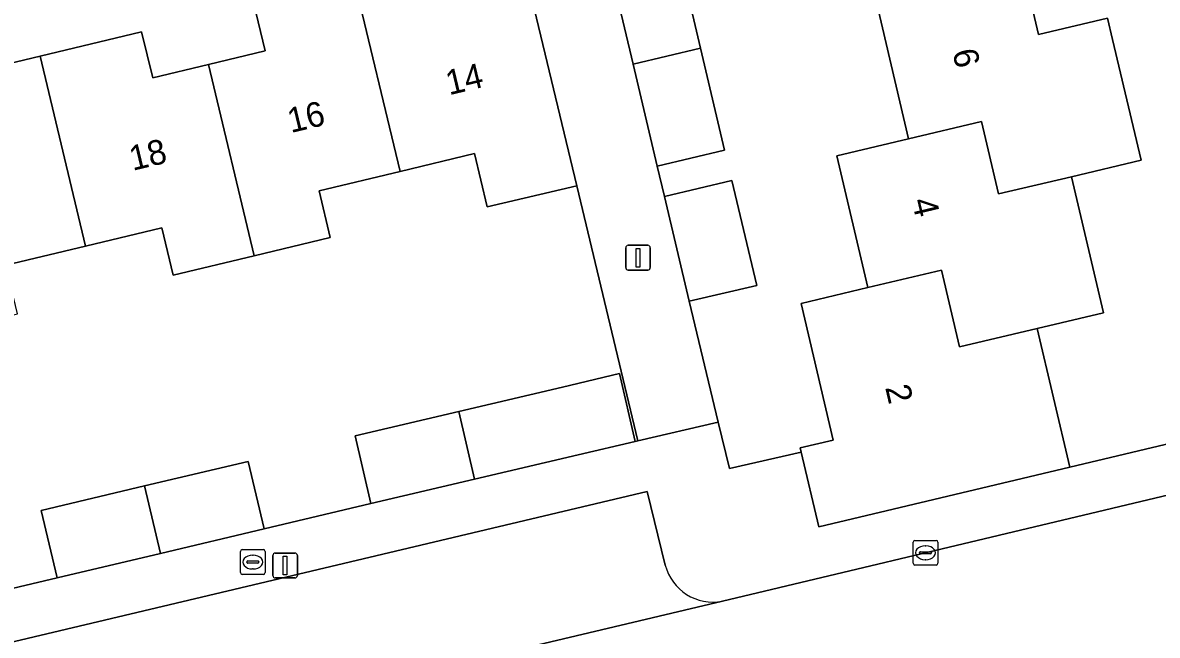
# Model space of a CAD drawing. Extents: x 158031 to 159244, y 380104 to 381214.
# Drawn here: x 158594.84 to 158640.63, y 380509.11 to 380533.82 of the extents above; entities that cross this region are included whole.
import ezdxf

# ---------------------------------------------------------------- set-up
doc = ezdxf.new("R2010")
doc.units = 0
for name, color, linetype in [('IMGEO_Brandkraan', 7, 'Continuous'), ('IMGEO_Erf', 7, 'Continuous'), ('IMGEO_Hek', 7, 'Continuous'), ('IMGEO_Kolk', 7, 'Continuous'), ('IMGEO_Lichtmast', 7, 'Continuous'), ('IMGEO_Muur', 7, 'Continuous'), ('IMGEO_Pand', 7, 'Continuous'), ('IMGEO_Pand_nummerreeks', 7, 'Continuous'), ('IMGEO_Parkeervlak_open', 7, 'Continuous'), ('IMGEO_Rijbaan_lokaal_open', 7, 'Continuous'), ('IMGEO_Voetpad_open', 7, 'Continuous')]:
    doc.layers.add(name, color=color, linetype=linetype)

msp = doc.modelspace()

# ---------------------------------------------------------------- linework, layer by layer
at = {"layer": 'IMGEO_Brandkraan'}
for p, q in [((158603.628, 380511.636), (158603.628, 380512.488)), ((158603.703, 380512.562), (158604.555, 380512.562)), ((158604.629, 380512.488), (158604.629, 380511.636)), ((158603.887, 380512.056), (158603.887, 380512.068)), ((158604.325, 380512.019), (158603.927, 380512.019)), ((158603.93, 380512.105), (158604.328, 380512.105)), ((158604.116, 380512.342), (158604.141, 380512.342)), ((158604.371, 380512.068), (158604.371, 380512.056)), ((158604.555, 380511.562), (158603.703, 380511.562)), ((158604.139, 380511.782), (158604.114, 380511.782))]:
    msp.add_line(p, q, dxfattribs=at)
for points in [[(158603.628, 380511.636), (158603.628, 380512.488)], [(158603.703, 380512.562), (158604.555, 380512.562)], [(158604.629, 380512.488), (158604.629, 380511.636)], [(158604.555, 380511.562), (158603.703, 380511.562)]]:
    msp.add_lwpolyline(points, dxfattribs=at)
for centre, radius, start, end in [((158603.705, 380512.486), 0.0765, 91.552, 178.448), ((158603.705, 380512.486), 0.0765, 91.552, 178.448), ((158604.553, 380512.486), 0.0765, 1.552, 88.448), ((158604.553, 380512.486), 0.0765, 1.552, 88.448), ((158603.927, 380512.065), 0.0403, 85.8775, 175.7526), ((158603.924, 380512.055), 0.0366, 178.938, 274.7102), ((158604.328, 380512.062), 0.043, 264.8664, 352.4533), ((158604.332, 380512.067), 0.0386, 1.7309, 96.639), ((158603.705, 380511.638), 0.0765, 181.552, 268.448), ((158603.705, 380511.638), 0.0765, 181.552, 268.448), ((158604.553, 380511.638), 0.0765, 271.552, 358.448), ((158604.553, 380511.638), 0.0765, 271.552, 358.448)]:
    msp.add_arc(centre, radius, start, end, dxfattribs=at)
for centre, major_axis, ratio, start_param, end_param in [((158604.115, 380512.062), (-0.387, 0.002), 0.722429, 4.712389, 7.853982), ((158604.14, 380512.062), (-0.39, 0.002), 0.717154, 1.570796, 4.712389)]:
    msp.add_ellipse(centre, major_axis=major_axis, ratio=ratio, start_param=start_param, end_param=end_param, dxfattribs=at)
at = {"layer": 'IMGEO_Erf'}
msp.add_lwpolyline([(158612.257, 380536.579), (158612.764, 380534.463), (158615.209, 380535.048), (158614.373, 380538.678), (158613.195, 380543.627), (158574.87, 380534.558), (158576.163, 380529.062), (158576.905, 380525.979), (158579.34, 380526.551), (158578.884, 380528.492), (158582.85, 380529.444), (158587.028, 380530.448), (158587.499, 380528.482), (158589.666, 380529.001), (158592.017, 380529.565), (158591.549, 380531.518), (158595.542, 380532.475), (158599.641, 380533.458), (158600.088, 380531.592), (158602.336, 380532.131), (158604.631, 380532.681), (158604.162, 380534.639), (158608.21, 380535.609)], close=True, dxfattribs=at)
for points in [[(158621.222, 380536.916), (158622.195, 380532.797), (158623.168, 380528.677), (158620.443, 380528.034), (158620.737, 380526.81), (158623.462, 380527.454), (158624.461, 380523.225), (158621.736, 380522.581), (158622.907, 380517.709), (158623.359, 380515.831), (158626.253, 380516.497), (158626.212, 380516.665), (158627.553, 380516.986), (158626.249, 380522.497), (158628.951, 380523.136), (158627.693, 380528.452), (158630.592, 380529.138), (158629.33, 380534.47)], [(158635.236, 380535.868), (158635.834, 380533.342), (158638.619, 380534.002), (158638.823, 380533.141), (158639.975, 380528.275), (158637.158, 380527.608), (158638.458, 380522.116), (158635.772, 380521.48), (158637.101, 380515.894), (158657.23, 380520.681)], [(158591.902, 380510.399), (158596.234, 380511.423), (158595.59, 380514.148), (158599.765, 380515.134), (158603.939, 380516.121), (158604.583, 380513.396), (158608.894, 380514.423), (158608.253, 380517.149), (158612.437, 380518.132), (158616.621, 380519.115), (158618.928, 380519.663), (158619.56, 380516.926), (158619.67, 380516.952), (158617.202, 380527.238), (158613.589, 380526.393), (158613.074, 380528.543), (158610.079, 380527.825), (158606.803, 380527.04), (158607.256, 380525.15), (158604.188, 380524.415), (158600.917, 380523.631), (158600.459, 380525.541), (158597.384, 380524.804), (158594.168, 380524.033)]]:
    msp.add_lwpolyline(points, dxfattribs=at)
at = {"layer": 'IMGEO_Hek'}
for points in [[(158637.101, 380515.894), (158657.23, 380520.681)], [(158608.894, 380514.423), (158604.583, 380513.396)]]:
    msp.add_lwpolyline(points, dxfattribs=at)
at = {"layer": 'IMGEO_Kolk'}
for p, q in [((158630.848, 380512.937), (158631.7, 380512.937)), ((158630.773, 380512.011), (158630.773, 380512.863)), ((158631.032, 380512.431), (158631.032, 380512.443)), ((158631.075, 380512.48), (158631.473, 380512.48)), ((158631.261, 380512.717), (158631.286, 380512.717)), ((158631.516, 380512.443), (158631.516, 380512.431)), ((158631.774, 380512.863), (158631.774, 380512.011)), ((158631.47, 380512.394), (158631.072, 380512.394)), ((158631.284, 380512.157), (158631.259, 380512.157)), ((158631.7, 380511.937), (158630.848, 380511.937))]:
    msp.add_line(p, q, dxfattribs=at)
for points in [[(158630.848, 380512.937), (158631.7, 380512.937)], [(158630.773, 380512.011), (158630.773, 380512.863)], [(158631.774, 380512.863), (158631.774, 380512.011)], [(158631.7, 380511.937), (158630.848, 380511.937)]]:
    msp.add_lwpolyline(points, dxfattribs=at)
for centre, radius, start, end in [((158630.85, 380512.861), 0.0765, 91.552, 178.448), ((158630.85, 380512.861), 0.0765, 91.552, 178.448), ((158631.698, 380512.861), 0.0765, 1.552, 88.448), ((158631.698, 380512.861), 0.0765, 1.552, 88.448), ((158631.072, 380512.44), 0.0403, 85.8775, 175.7526), ((158631.069, 380512.43), 0.0366, 178.938, 274.7102), ((158631.473, 380512.437), 0.043, 264.8664, 352.4533), ((158631.477, 380512.442), 0.0386, 1.7309, 96.639), ((158630.85, 380512.013), 0.0765, 181.552, 268.448), ((158630.85, 380512.013), 0.0765, 181.552, 268.448), ((158631.698, 380512.013), 0.0765, 271.552, 358.448), ((158631.698, 380512.013), 0.0765, 271.552, 358.448)]:
    msp.add_arc(centre, radius, start, end, dxfattribs=at)
for centre, major_axis, ratio, start_param, end_param in [((158631.26, 380512.437), (-0.387, 0.002), 0.722429, 4.712389, 7.853982), ((158631.285, 380512.437), (-0.39, 0.002), 0.717154, 1.570796, 4.712389)]:
    msp.add_ellipse(centre, major_axis=major_axis, ratio=ratio, start_param=start_param, end_param=end_param, dxfattribs=at)
at = {"layer": 'IMGEO_Lichtmast'}
for p, q in [((158619.277, 380524.84), (158620.067, 380524.84)), ((158620.067, 380524.84), (158619.277, 380524.84)), ((158619.177, 380523.94), (158619.177, 380524.74)), ((158619.177, 380524.74), (158619.177, 380523.94)), ((158620.167, 380524.74), (158620.167, 380523.94)), ((158620.167, 380523.94), (158620.167, 380524.74)), ((158620.067, 380523.84), (158619.277, 380523.84)), ((158619.277, 380523.84), (158620.067, 380523.84)), ((158604.937, 380511.523), (158604.937, 380512.323)), ((158604.937, 380512.323), (158604.937, 380511.523)), ((158605.037, 380512.423), (158605.827, 380512.423)), ((158605.827, 380512.423), (158605.037, 380512.423)), ((158605.927, 380512.323), (158605.927, 380511.523)), ((158605.927, 380511.523), (158605.927, 380512.323)), ((158605.827, 380511.423), (158605.037, 380511.423)), ((158605.037, 380511.423), (158605.827, 380511.423))]:
    msp.add_line(p, q, dxfattribs=at)
for points in [[(158619.597, 380524.715), (158619.747, 380524.715), (158619.747, 380523.965), (158619.597, 380523.965), (158619.597, 380524.715)], [(158605.357, 380512.298), (158605.507, 380512.298), (158605.507, 380511.548), (158605.357, 380511.548), (158605.357, 380512.298)]]:
    msp.add_lwpolyline(points, dxfattribs=at)
for centre, start, end in [((158619.277, 380524.74), 90, 180), ((158619.277, 380524.74), 90, 180), ((158620.067, 380524.74), 0, 90), ((158620.067, 380524.74), 360, 90), ((158619.277, 380523.94), 180, 270), ((158619.277, 380523.94), 180, 270), ((158620.067, 380523.94), 270, 0), ((158620.067, 380523.94), 270, 0), ((158605.037, 380512.323), 90, 180), ((158605.037, 380512.323), 90, 180), ((158605.827, 380512.323), 0, 90), ((158605.827, 380512.323), 360, 90), ((158605.037, 380511.523), 180, 270), ((158605.037, 380511.523), 180, 270), ((158605.827, 380511.523), 270, 0), ((158605.827, 380511.523), 270, 0)]:
    msp.add_arc(centre, 0.1, start, end, dxfattribs=at)
at = {"layer": 'IMGEO_Muur'}
msp.add_lwpolyline([(158617.262, 380516.389), (158619.67, 380516.952), (158617.202, 380527.238)], dxfattribs=at)
at = {"layer": 'IMGEO_Pand'}
for points in [[(158619.47, 380532.153), (158622.195, 380532.797), (158621.222, 380536.916), (158618.497, 380536.272)], [(158608.21, 380535.609), (158610.079, 380527.825), (158613.074, 380528.543), (158613.589, 380526.393), (158617.202, 380527.238), (158615.327, 380535.076), (158615.209, 380535.048), (158612.764, 380534.463), (158612.257, 380536.579)], [(158637.158, 380527.608), (158639.975, 380528.275), (158638.823, 380533.141), (158638.619, 380534.002), (158635.834, 380533.342), (158635.236, 380535.868), (158629.33, 380534.47), (158630.592, 380529.138), (158633.529, 380529.833), (158634.221, 380526.913)], [(158604.188, 380524.415), (158607.256, 380525.15), (158606.803, 380527.04), (158610.079, 380527.825), (158608.21, 380535.609), (158604.162, 380534.639), (158604.631, 380532.681), (158602.336, 380532.131)], [(158604.188, 380524.415), (158602.336, 380532.131), (158600.088, 380531.592), (158599.641, 380533.458), (158595.542, 380532.475), (158597.384, 380524.804), (158600.459, 380525.541), (158600.917, 380523.631)], [(158619.47, 380532.153), (158620.443, 380528.034), (158623.168, 380528.677), (158622.195, 380532.797)], [(158595.542, 380532.475), (158591.549, 380531.518), (158592.017, 380529.565), (158589.666, 380529.001), (158591.508, 380521.328), (158594.637, 380522.078), (158594.168, 380524.033), (158597.384, 380524.804)], [(158637.158, 380527.608), (158634.221, 380526.913), (158633.529, 380529.833), (158630.592, 380529.138), (158627.693, 380528.452), (158628.951, 380523.136), (158631.919, 380523.838), (158632.651, 380520.742), (158635.772, 380521.48), (158638.458, 380522.116)], [(158621.736, 380522.581), (158624.461, 380523.225), (158623.462, 380527.454), (158620.737, 380526.81)], [(158628.951, 380523.136), (158626.249, 380522.497), (158627.553, 380516.986), (158626.212, 380516.665), (158626.253, 380516.497), (158626.973, 380513.486), (158637.101, 380515.894), (158635.772, 380521.48), (158632.651, 380520.742), (158631.919, 380523.838)], [(158616.621, 380519.115), (158612.437, 380518.132), (158613.078, 380515.406), (158617.262, 380516.389), (158619.56, 380516.926), (158618.928, 380519.663)], [(158612.437, 380518.132), (158608.253, 380517.149), (158608.894, 380514.423), (158613.078, 380515.406)], [(158599.765, 380515.134), (158600.409, 380512.41), (158604.583, 380513.396), (158603.939, 380516.121)], [(158599.765, 380515.134), (158595.59, 380514.148), (158596.234, 380511.423), (158600.409, 380512.41)]]:
    msp.add_lwpolyline(points, close=True, dxfattribs=at)
at = {"layer": 'IMGEO_Parkeervlak_open'}
for points in [[(158620.771, 380511.94), (158620.043, 380514.915), (158581.739, 380505.83), (158582.453, 380502.891)], [(158580.936, 380500.512), (158623.075, 380510.483)]]:
    msp.add_lwpolyline(points, dxfattribs=at)
msp.add_arc((158622.698, 380512.436), 1.989, 194.4456, 280.9376, dxfattribs=at)
at = {"layer": 'IMGEO_Rijbaan_lokaal_open'}
msp.add_lwpolyline([(158651.329, 380511.074), (158649.95, 380516.879), (158623.075, 380510.483), (158580.936, 380500.512), (158569.608, 380497.828), (158570.966, 380492.021), (158612.772, 380501.896), (158617.159, 380502.945), (158621.203, 380503.911)], close=True, dxfattribs=at)
at = {"layer": 'IMGEO_Voetpad_open'}
for points in [[(158615.327, 380535.076), (158617.202, 380527.238), (158619.67, 380516.952), (158622.907, 380517.709), (158621.736, 380522.581), (158620.737, 380526.81), (158620.443, 380528.034), (158619.47, 380532.153), (158618.497, 380536.272)], [(158623.075, 380510.483), (158649.95, 380516.879), (158654.673, 380517.996), (158669.558, 380521.549)], [(158657.23, 380520.681), (158637.101, 380515.894), (158626.973, 380513.486), (158626.253, 380516.497), (158623.359, 380515.831), (158622.907, 380517.709), (158619.67, 380516.952), (158619.56, 380516.926), (158617.262, 380516.389), (158613.078, 380515.406), (158608.894, 380514.423), (158604.583, 380513.396), (158600.409, 380512.41), (158596.234, 380511.423), (158591.902, 380510.399), (158587.725, 380509.411), (158583.547, 380508.424), (158581.201, 380507.836), (158576.21, 380506.585), (158576.633, 380504.746), (158573.771, 380504.068), (158574.485, 380501.071), (158564.336, 380498.667), (158544.171, 380493.905)], [(158581.739, 380505.83), (158620.043, 380514.915), (158620.771, 380511.94)]]:
    msp.add_lwpolyline(points, dxfattribs=at)
msp.add_arc((158622.698, 380512.436), 1.989, 194.4456, 280.9376, dxfattribs=at)

# ---------------------------------------------------------------- texts
at = {"layer": 'IMGEO_Pand_nummerreeks'}
for s, rotation, p in [('6', 283.316, (158632.35, 380532.652)), ('14', 13.4325, (158612.049, 380530.892)), ('16', 13.4325, (158605.663, 380529.367)), ('18', 13.4325, (158599.28, 380527.843)), ('4', 283.3138, (158630.711, 380526.642)), ('2', 283.311, (158629.641, 380519.106))]:
    msp.add_text(s, height=1, rotation=rotation, dxfattribs=at).set_placement(p)

doc.saveas('drawing.dxf')
